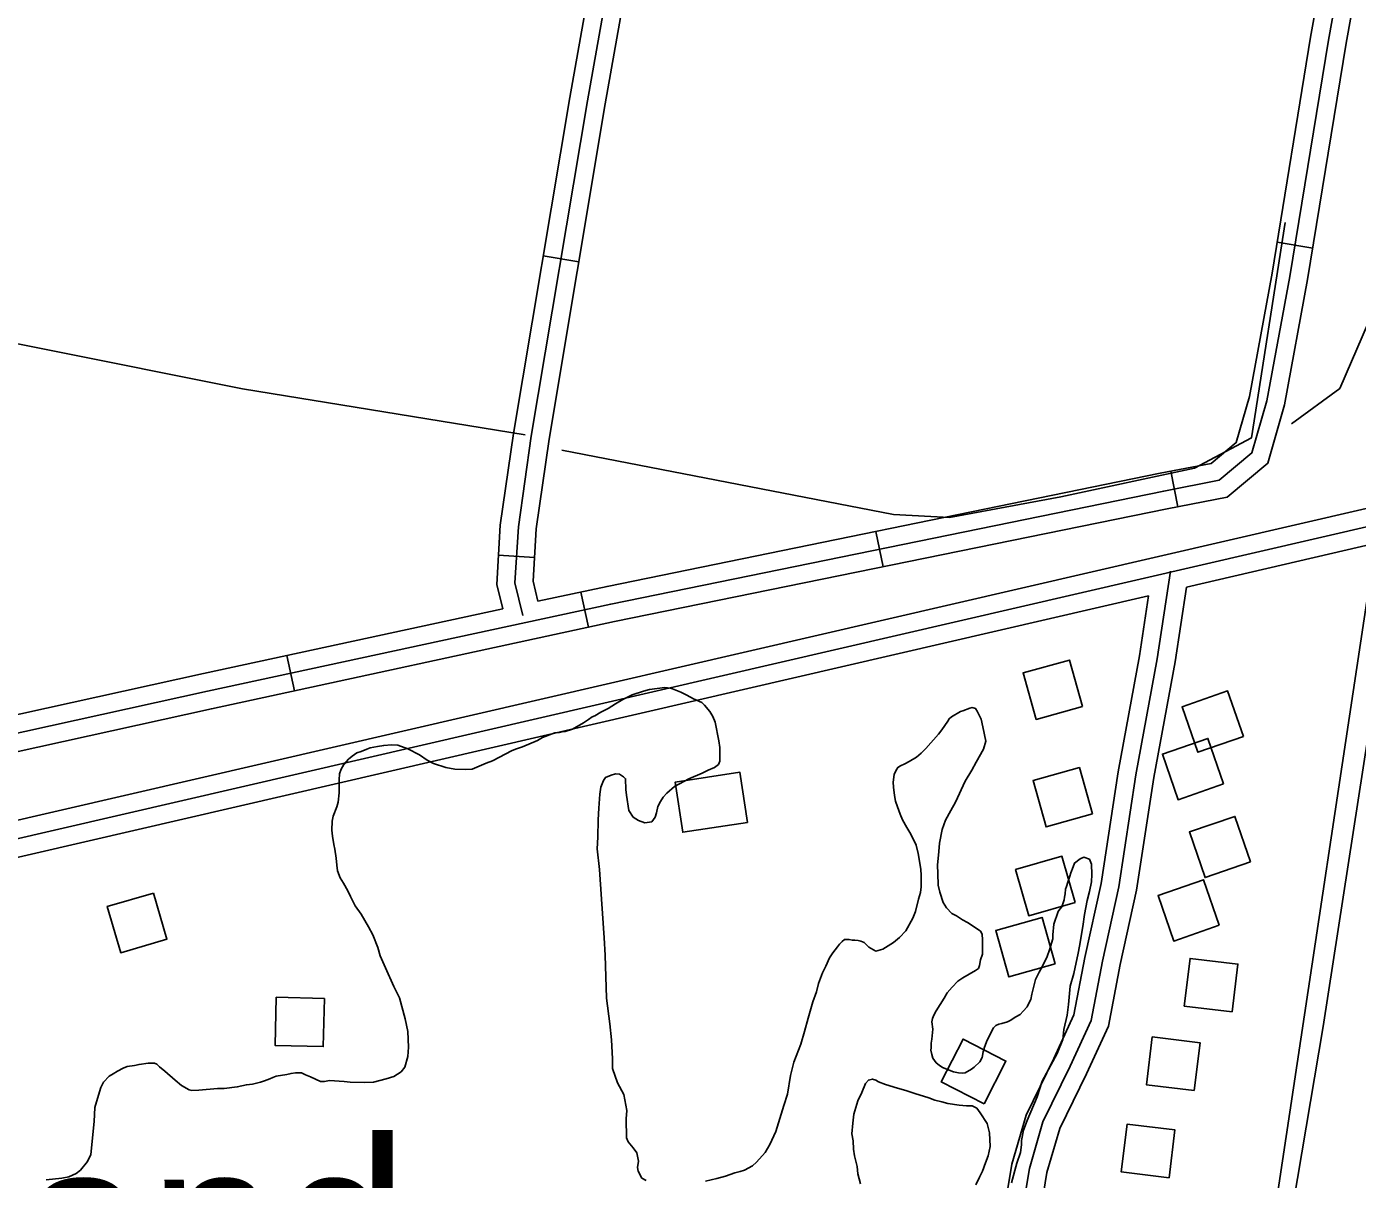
# Model space of a CAD drawing. Extents: x 3313442 to 3351311, y 721974 to 747360.
# Drawn here: x 3328891 to 3329997, y 742600 to 743557 of the extents above; entities that cross this region are included whole.
import ezdxf

# ---------------------------------------------------------------- set-up
doc = ezdxf.new("R2010")
doc.units = 0
for name, color, linetype in [('V-BLDG-OTLN', 7, 'Continuous'), ('V-RAIL-TRAK', 7, 'Continuous'), ('V-ROAD-CNTR', 7, 'Continuous'), ('V-SITE-VEGE', 7, 'Continuous'), ('V-TOPO-GNAM-IDEN', 7, 'Continuous'), ('V-TOPO-SHOR', 7, 'Continuous')]:
    doc.layers.add(name, color=color, linetype=linetype)

msp = doc.modelspace()

# ---------------------------------------------------------------- linework, layer by layer
at = {"layer": 'V-BLDG-OTLN'}
for points in [[(3329768.4, 742992.6), (3329757.5, 743031.1), (3329719, 743020.3), (3329729.9, 742981.8)], [(3329902, 742967.5), (3329888.9, 743005.4), (3329851.1, 742992.3), (3329864.1, 742954.5)], [(3329885.6, 742928.1), (3329872.5, 742965.9), (3329834.7, 742952.9), (3329847.8, 742915)], [(3329776.6, 742903.2), (3329765.7, 742941.7), (3329727.2, 742930.9), (3329738.1, 742892.4)], [(3329490, 742896.1), (3329436.2, 742888), (3329429.9, 742929.7), (3329483.7, 742937.8)], [(3329908, 742863.4), (3329894.9, 742901.2), (3329857.1, 742888.2), (3329870.2, 742850.3)], [(3329762.1, 742829.5), (3329751.2, 742868), (3329712.7, 742857.1), (3329723.6, 742818.6)], [(3329881.9, 742810.7), (3329868.9, 742848.5), (3329831.1, 742835.4), (3329844.1, 742797.6)], [(3328996.4, 742837.5), (3328958, 742826.3), (3328969.2, 742787.9), (3329007.6, 742799.1)], [(3329745.5, 742778.7), (3329734.7, 742817.2), (3329696.2, 742806.3), (3329707, 742767.8)], [(3329892.6, 742738.7), (3329897.4, 742778.4), (3329857.7, 742783.2), (3329852.9, 742743.5)], [(3329138.5, 742749.9), (3329098.5, 742750.9), (3329097.5, 742710.9), (3329137.5, 742709.9)], [(3329686.6, 742662.3), (3329704.7, 742697.9), (3329669.1, 742716.1), (3329650.9, 742680.5)], [(3329861.1, 742673.4), (3329866, 742713.1), (3329826.2, 742717.9), (3329821.4, 742678.2)], [(3329840.2, 742600.9), (3329845.1, 742640.6), (3329805.4, 742645.4), (3329800.5, 742605.7)]]:
    msp.add_lwpolyline(points, close=True, dxfattribs=at)
at = {"layer": 'V-RAIL-TRAK'}
msp.add_line((3329702.5, 741072.7), (3330014.5, 743146.3), dxfattribs=at)
at = {"layer": 'V-ROAD-CNTR'}
for p, q in [((3329930, 743378.3), (3329959.6, 743373.4)), ((3329320.3, 743367), (3329349.8, 743362)), ((3329841.8, 743188), (3329847.4, 743158.5)), ((3329596.6, 743138), (3329602.6, 743108.6)), ((3329283.1, 743118.3), (3329313, 743116.4)), ((3329351.6, 743087.6), (3329357.9, 743058.3)), ((3329107.2, 743034.8), (3329113.6, 743005.5))]:
    msp.add_line(p, q, dxfattribs=at)
for points in [[(3329995.9, 745397.6), (3329954.1, 745250.1), (3329939.7, 745144.8), (3329875.9, 744779.8), (3329836.5, 744551), (3329823.6, 744449.1), (3329816.1, 744393.6), (3329799.3, 744373), (3329748.4, 744378.5), (3329599.4, 744408.5), (3329565.8, 744415), (3329536.3, 744414.6), (3329518.2, 744403.3), (3329500.1, 744370), (3329491.8, 744307.5), (3329479.3, 744201.8), (3329455.1, 744079.4), (3329413.8, 743815.7), (3329357, 743495.8), (3329310.3, 743217), (3329299.6, 743141.7), (3329296.7, 743095.2), (3329303.4, 743068.2)], [(3328410.8, 742850.6), (3329044.5, 742990.6), (3329379.4, 743063), (3329838.7, 743156.8), (3329888.5, 743166.4), (3329922.3, 743194.6), (3329936.2, 743243.1), (3329955.3, 743347.2), (3329987.4, 743543.5), (3330019.5, 743721.6), (3330020.4, 743772.5), (3330037, 743842.2), (3330091.7, 744169.4), (3330152.4, 744524.5), (3330193.2, 744784.8), (3330223, 744959.6), (3330256.1, 745063.9), (3330278.5, 745142.4), (3330293, 745200), (3330283.3, 745229.4), (3330254.2, 745250.4), (3330149.3, 745270.5), (3330004.6, 745292.1), (3329983.8, 745300)], [(3329965.6, 745290.9), (3330000.8, 745277.5), (3330146.8, 745255.7), (3330248.2, 745236.3), (3330270.6, 745220.1), (3330277.7, 745198.6), (3330270.2, 745144.7), (3330241.9, 745068.8), (3330208.4, 744963.1), (3330178.4, 744787.2), (3330137.6, 744526.9), (3330076.9, 744171.9), (3330022.3, 743845.1), (3330005.4, 743774.4), (3330004.5, 743723.1), (3329972.6, 743546.1), (3329940.5, 743349.8), (3329921.6, 743246.5), (3329909.1, 743203.1), (3329881.9, 743180.4), (3329835.8, 743171.5), (3329376.4, 743077.6), (3329041.3, 743005.2), (3328407.6, 742865.3)], [(3329286.6, 743073.6), (3329281.6, 743093.9), (3329284.6, 743143.2), (3329295.5, 743219.3), (3329342.3, 743498.4), (3329399, 743818.2), (3329440.3, 744082), (3329450, 744131.1)], [(3329315.9, 743079.9), (3329311.8, 743096.6), (3329314.5, 743140.2), (3329325.2, 743214.7), (3329371.8, 743493.3), (3329428.6, 743813.2), (3329433.9, 743847)], [(3329315.9, 743079.9), (3329373.3, 743092.3), (3329832.9, 743186.3), (3329875.3, 743194.4), (3329896, 743211.7), (3329907, 743250), (3329925.8, 743352.4), (3329957.8, 743548.6), (3329989.5, 743724.6), (3329990.2, 743760.2)], [(3330162.3, 743201.7), (3330059.1, 743169.8), (3327323.4, 742537.3), (3325794.3, 742180.3)], [(3330166.8, 743187.4), (3330063, 743155.3), (3327326.8, 742522.7), (3325797.8, 742165.7)], [(3329613.3, 740586.2), (3329657.5, 740844.1), (3329723.4, 741260.6), (3329801.7, 741735.9), (3329879.9, 742203.5), (3329968.4, 742726.6), (3330030.7, 743129.6), (3330042.5, 743191.2)], [(3330171.2, 743173.1), (3330066.9, 743140.8), (3329854.6, 743091.7)], [(3329715, 742552.9), (3329724.2, 742608.7), (3329735.4, 742647.3), (3329758.1, 742693.7), (3329775.6, 742731.6), (3329784.9, 742781), (3329798.5, 742842.6), (3329812.7, 742935.8), (3329830.4, 743032.2), (3329841.4, 743105)], [(3328273.5, 741343.1), (3328395.8, 741347.8), (3328821.4, 741361.8), (3329160.1, 741372.2), (3329400.2, 741382.9), (3329480.2, 741388.7), (3329508.9, 741391.8), (3329529.2, 741401.6), (3329545.3, 741428.4), (3329554.1, 741486.3), (3329586.1, 741682.7), (3329649.5, 742069.2), (3329685.5, 742299.3), (3329719, 742483.5), (3329729.8, 742550.5), (3329738.8, 742605.4), (3329749.5, 742641.9), (3329771.6, 742687.2), (3329790, 742727), (3329799.6, 742778), (3329813.3, 742839.8), (3329827.5, 742933.4), (3329845.2, 743029.7), (3329854.6, 743091.7)], [(3329823.1, 743084.5), (3327548.8, 742558.6)], [(3329676, 742414.6), (3329689.4, 742488.6), (3329700.2, 742555.3), (3329709.5, 742612.1), (3329721.4, 742652.8), (3329744.5, 742700.1), (3329761.2, 742736.2), (3329770.2, 742784), (3329783.7, 742845.3), (3329797.9, 742938.3), (3329815.6, 743034.6), (3329823.1, 743084.5)], [(3328363.7, 742871.2), (3328404.4, 742879.9), (3329038.1, 743019.9), (3329286.6, 743073.6)]]:
    msp.add_lwpolyline(points, dxfattribs=at)
at = {"layer": 'V-SITE-VEGE'}
for points in [[(3329380.3, 742994.6), (3329386.5, 742998.4), (3329394.1, 743002.1), (3329403.5, 743005.3), (3329408.6, 743006.5), (3329421.4, 743008.3), (3329425.7, 743007.8), (3329427.7, 743007.2), (3329434.5, 743004.4), (3329439.7, 743001.9), (3329445.1, 742998.8), (3329451.9, 742995.8), (3329454.2, 742993.5)], [(3329026.2, 742674.1), (3329028.2, 742673.5), (3329034.2, 742673.6), (3329049.5, 742675.1), (3329055.2, 742675.2), (3329066, 742676.4), (3329073.7, 742678.2), (3329078.8, 742678.8), (3329085.3, 742680.3), (3329088.7, 742681.4), (3329093.2, 742683.2), (3329095.5, 742684.3), (3329098.4, 742685.2), (3329107.2, 742686.7), (3329110.8, 742687.6), (3329114.5, 742688.2), (3329119.4, 742688.2), (3329122.8, 742686.5), (3329126.8, 742684.9), (3329131.1, 742682.9), (3329135.1, 742680.9), (3329138.5, 742681), (3329142.7, 742681.6), (3329155, 742680.8), (3329159.8, 742680.3), (3329171.5, 742680.1), (3329179.2, 742680.4), (3329189.9, 742683.1), (3329196.2, 742685.1), (3329202.1, 742688.9), (3329205.2, 742692.9), (3329207.7, 742701.7), (3329208.2, 742709.4), (3329207.8, 742722.5), (3329205.5, 742733), (3329200.8, 742750.3), (3329196.2, 742759.9), (3329189.2, 742775.2), (3329184.9, 742785.2), (3329182.8, 742792.2), (3329178.7, 742802.7), (3329175, 742809.5), (3329168.9, 742820), (3329164.1, 742826.8), (3329160, 742834.7), (3329158, 742839.3), (3329154.2, 742845.8), (3329151.6, 742850), (3329149.3, 742856), (3329148.7, 742860.5), (3329148.1, 742866.5), (3329147.2, 742873.9), (3329146.3, 742877.8), (3329145.1, 742884.7), (3329144.5, 742889.8), (3329145, 742897.2), (3329145.8, 742901.4), (3329148.9, 742909.1), (3329150, 742912.9), (3329150.8, 742920.8), (3329150.7, 742931.6), (3329150.9, 742936.5), (3329152.3, 742940.5), (3329154.6, 742944.2), (3329158.5, 742948.8), (3329161.6, 742951.3), (3329165.3, 742953.9), (3329169, 742955.1), (3329173.8, 742957.1), (3329176.6, 742958), (3329182.6, 742959.2), (3329187.7, 742960.1), (3329194.3, 742960.7), (3329199.4, 742960.2), (3329207.7, 742957.4), (3329217.4, 742952.4), (3329223.7, 742947.9), (3329229.1, 742945.1), (3329239.3, 742941.7), (3329246.8, 742940.4), (3329255.6, 742940.1), (3329261.3, 742940.5), (3329272.9, 742945.4), (3329278, 742947.4), (3329294.4, 742955.8), (3329298.1, 742957.3), (3329302.9, 742959), (3329315.4, 742964.2), (3329319.6, 742966.8), (3329329.8, 742970.6), (3329333.8, 742970.9), (3329336.1, 742971.5), (3329338.6, 742971.8), (3329344.6, 742973.6), (3329353.7, 742978.8), (3329357.9, 742981.6), (3329361, 742983.9), (3329363, 742984.8), (3329368.1, 742987.7), (3329374.3, 742990.9), (3329380.3, 742994.6)], [(3329454.2, 742993.5), (3329458.8, 742988.4), (3329461.1, 742984.2), (3329463.2, 742979.4), (3329466.1, 742964), (3329467, 742958.3), (3329467.1, 742947), (3329466, 742944.4), (3329462.6, 742941.8), (3329457.2, 742939.5), (3329452.4, 742937.2), (3329441.1, 742932.5), (3329429.2, 742925.9), (3329423, 742920.4), (3329419.9, 742917), (3329417.6, 742913.6), (3329415.4, 742909.3), (3329414.3, 742904.2), (3329413.2, 742900.5), (3329410.4, 742896.7), (3329404.7, 742895.8), (3329399.5, 742897.8), (3329395, 742900.6), (3329391.5, 742906), (3329389.4, 742918.8), (3329388.8, 742923.6), (3329388.7, 742932.4), (3329387, 742934.1), (3329383.6, 742936.3), (3329380.2, 742936.6), (3329376.8, 742935.4), (3329371.9, 742933.4), (3329370.3, 742931.1), (3329368, 742925.4), (3329367.2, 742919.7), (3329366.5, 742908), (3329366, 742898.4), (3329365.5, 742883.9), (3329365, 742874.2), (3329366.9, 742856.9), (3329368.8, 742832.4), (3329369.4, 742820.5), (3329371, 742800.3), (3329371.7, 742785.8), (3329372.9, 742750), (3329375.6, 742728.7), (3329377.1, 742715.6), (3329377.8, 742699.7), (3329377.9, 742691.7), (3329381.9, 742679.8), (3329387.1, 742670.2), (3329389.8, 742656.8), (3329389.3, 742650), (3329389.4, 742634.1), (3329390.9, 742630.7), (3329394.9, 742625.9), (3329398.1, 742621.6), (3329399.3, 742614.8), (3329398.7, 742609.4), (3329399, 742606.3), (3329402.2, 742600.6), (3329405.9, 742598.6)], [(3329581.8, 742798), (3329584.1, 742797.5), (3329586.9, 742796.3), (3329590.9, 742792.4), (3329596.6, 742789.3), (3329602.3, 742790.8), (3329611.4, 742796.5), (3329616.2, 742800.6), (3329621.5, 742806), (3329627.4, 742816.6), (3329629.7, 742822), (3329632.1, 742832.3), (3329633.8, 742838), (3329634.3, 742842.5), (3329634.3, 742852.2), (3329633.9, 742857), (3329632.7, 742865.5), (3329631.8, 742870.4), (3329630.1, 742877.2), (3329628, 742882), (3329624.9, 742887.9), (3329622.3, 742891.9), (3329618.8, 742898.4), (3329616.8, 742903), (3329614.5, 742909.2), (3329613, 742913.7), (3329612.1, 742918.6), (3329611.2, 742925.4), (3329610.9, 742929.6), (3329611.7, 742935.9), (3329613.1, 742939), (3329615, 742941.9), (3329617, 742943.1), (3329620.7, 742944.8), (3329624.4, 742946.8), (3329630.3, 742950.3), (3329634.3, 742953.7), (3329638.2, 742957.7), (3329648.7, 742969.5), (3329651.5, 742973.2), (3329656.5, 742980.3), (3329657.4, 742982.3), (3329659.4, 742983.8), (3329667, 742988.4), (3329669, 742989), (3329674.7, 742991), (3329676.6, 742991.6), (3329679.5, 742990.8), (3329680.9, 742988.5), (3329684.1, 742982), (3329685.6, 742975.5), (3329688, 742963.8), (3329686, 742957), (3329679.9, 742946.1), (3329676.5, 742939.6), (3329670.9, 742930.4), (3329662.8, 742913), (3329658.8, 742906.1), (3329654.6, 742898.1), (3329651.6, 742890.4), (3329649.4, 742879), (3329648.9, 742871.9), (3329647.8, 742860.5), (3329648.2, 742853.7), (3329648.3, 742844), (3329649.7, 742838.1), (3329652.6, 742829.6), (3329655.2, 742825.3), (3329659.8, 742820.5), (3329663.5, 742818.6), (3329668.7, 742815.2), (3329672.7, 742813), (3329681.5, 742807.3), (3329683.5, 742805.7), (3329685, 742803.4), (3329685.3, 742798.6), (3329685.3, 742794), (3329685.1, 742786.6), (3329683.7, 742782), (3329682.6, 742777.2), (3329681.8, 742774.9), (3329679.5, 742773.2), (3329668.8, 742767.1), (3329664.8, 742764.3), (3329660, 742759.4), (3329655.8, 742754.5), (3329653.3, 742750), (3329646.8, 742739.7), (3329644.9, 742735.9), (3329643.7, 742733.1), (3329643.2, 742730.5), (3329644.1, 742724.3), (3329643, 742716), (3329642.5, 742712.6), (3329642.5, 742708.9), (3329642.2, 742706.9), (3329643.1, 742703.2), (3329644, 742700.4), (3329646.6, 742696.4), (3329649.2, 742694.5), (3329652, 742692.5)], [(3329652, 742692.5), (3329661.2, 742688.9), (3329665.4, 742688), (3329668.6, 742687.8), (3329670.8, 742688.1), (3329676.2, 742691), (3329678.2, 742692.7), (3329683, 742697.3), (3329685, 742700.7), (3329685.8, 742705.6), (3329686.9, 742709.3), (3329689.1, 742715.3), (3329694.4, 742725.5), (3329696.4, 742727.5), (3329698.7, 742728.4), (3329701.2, 742729), (3329706, 742730.5), (3329708.3, 742731.6), (3329712.8, 742734.5), (3329716.5, 742736.5), (3329719.1, 742739.4), (3329722.4, 742742.8), (3329723.3, 742744.8), (3329725.5, 742749.1), (3329726.3, 742753.4), (3329729.4, 742765.6), (3329732.2, 742771.6), (3329735, 742776.8), (3329738.9, 742784.8), (3329740.8, 742790.2), (3329743.6, 742799.3), (3329743.6, 742802.7), (3329744.4, 742811.5), (3329748, 742822.1), (3329749.4, 742824.1), (3329751.1, 742826.1), (3329753, 742831.8), (3329753.3, 742834.1), (3329753.8, 742836.9), (3329754.1, 742840.6), (3329754.9, 742842.9), (3329756, 742846.6), (3329757.7, 742851.5), (3329758.5, 742854.3), (3329760.5, 742859.2), (3329761.6, 742862.3), (3329766.4, 742866), (3329769.5, 742867.2), (3329774.1, 742865.5), (3329775.8, 742861.6), (3329776.2, 742852.8), (3329775.9, 742846.8), (3329774, 742838.8), (3329772.1, 742831.4), (3329769.9, 742819.7), (3329768.5, 742809.7), (3329765.8, 742793.2), (3329764.7, 742787.5), (3329761.2, 742770.7), (3329758.1, 742760.2), (3329756.8, 742744.8), (3329755.5, 742736), (3329752.7, 742724), (3329752, 742715.8), (3329747.2, 742704.1), (3329734.9, 742681.2), (3329730.7, 742668.1), (3329722.4, 742648.4), (3329719.3, 742640.4), (3329717.6, 742631.9), (3329717.7, 742628.2), (3329716.9, 742621.9), (3329713.8, 742613.1), (3329709.4, 742596.8)], [(3329455.1, 742598.2), (3329464.5, 742600.3), (3329471.6, 742602.3), (3329479.5, 742604.9), (3329483.8, 742606.1), (3329487.5, 742607.3), (3329494, 742610.7), (3329497.4, 742613.9), (3329504.7, 742621.9), (3329508.4, 742628.5), (3329513.4, 742639.3), (3329520.3, 742661), (3329523.1, 742670.4), (3329525.8, 742685.8), (3329528.6, 742696.9), (3329534.4, 742712), (3329537.2, 742722.3), (3329540.5, 742733.4), (3329544.4, 742747.1), (3329547.4, 742755.4), (3329549.1, 742762.2), (3329552.4, 742771.3), (3329555.2, 742776.7), (3329558, 742783.6), (3329560.8, 742787.9), (3329564.8, 742792.8), (3329566.5, 742795), (3329568.7, 742797.3), (3329570.7, 742798.8), (3329574.4, 742798.8), (3329577, 742798.3), (3329579.2, 742798.3), (3329581.8, 742798)], [(3328907.4, 742599.2), (3328920.4, 742600.7), (3328926.1, 742601.6), (3328932.1, 742604.5), (3328935.7, 742607.1), (3328941.6, 742614.3), (3328944.4, 742620.3), (3328947.1, 742647.6), (3328947.8, 742659.2), (3328949.8, 742666.7), (3328952.8, 742675.8), (3328954.8, 742680.3), (3328959.6, 742685.2), (3328963, 742687.2), (3328966.4, 742689.5), (3328971.2, 742692.1), (3328974.6, 742693.3), (3328980.8, 742694.2), (3328984.5, 742695.1), (3328991.9, 742696), (3328997.3, 742696), (3328999.3, 742695.2), (3329001.3, 742693.2), (3329005.9, 742689.6), (3329014.5, 742682), (3329019.6, 742677.7), (3329026.2, 742674.1)], [(3329679.8, 742594.9), (3329682.6, 742601.4), (3329685.1, 742606.3), (3329687.6, 742613.4), (3329689.9, 742619.1), (3329691.5, 742626.8), (3329691.1, 742638.2), (3329689.1, 742645.9), (3329683.3, 742654.9), (3329680.5, 742658.6), (3329676.7, 742660.6), (3329671.9, 742660.8), (3329665.9, 742661.3), (3329656.3, 742662.7), (3329651.4, 742664), (3329645.7, 742665.4), (3329640.6, 742667.4), (3329628.9, 742671), (3329621.5, 742673.5), (3329614.6, 742675.4), (3329604.6, 742678.5), (3329598.9, 742680.7), (3329596.7, 742682.1), (3329593.8, 742682.9), (3329590.4, 742682), (3329588.1, 742679.2), (3329585.1, 742671.8), (3329581.7, 742664.9), (3329578.4, 742653.8), (3329577.6, 742646.4), (3329576.8, 742637.3), (3329577.7, 742631.6), (3329578.1, 742624.8), (3329579, 742619.1), (3329581, 742610.3), (3329581.6, 742604.3), (3329584, 742595.8)]]:
    msp.add_lwpolyline(points, dxfattribs=at)
at = {"layer": 'V-TOPO-SHOR'}
for points in [[(3328441.3, 743409), (3328465.5, 743406.1), (3328511.1, 743376), (3328551.9, 743360.9), (3328737, 743323.2), (3329070.5, 743256.4), (3329305.3, 743218.1)], [(3329335.6, 743205.5), (3329611.3, 743152.1), (3329657.8, 743149.6), (3329750.4, 743166.7), (3329861.3, 743190.6), (3329908.7, 743215.6), (3329936.7, 743394.6)], [(3329941.9, 743227.2), (3329982, 743256.6), (3330006, 743311.9)]]:
    msp.add_lwpolyline(points, dxfattribs=at)

# ---------------------------------------------------------------- texts
at = {"layer": 'V-TOPO-GNAM-IDEN'}
msp.add_text('Maryland', height=145, dxfattribs=at).set_placement((3328410.8, 742488))

doc.saveas('drawing.dxf')
